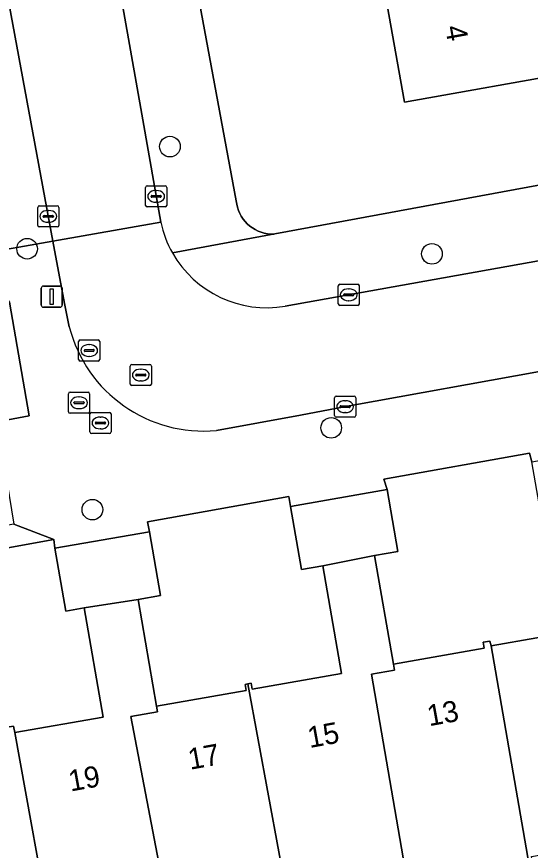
# Model space of a CAD drawing. Extents: x 157793 to 159380, y 380877 to 382313.
# Drawn here: x 158668.41 to 158692.76, y 381408.51 to 381448 of the extents above; entities that cross this region are included whole.
import ezdxf

# ---------------------------------------------------------------- set-up
doc = ezdxf.new("R2010")
doc.units = 0
for name, color, linetype in [('IMGEO_Boom', 7, 'Continuous'), ('IMGEO_Erf', 7, 'Continuous'), ('IMGEO_Kolk', 7, 'Continuous'), ('IMGEO_Lichtmast', 7, 'Continuous'), ('IMGEO_Pand', 7, 'Continuous'), ('IMGEO_Pand_nummerreeks', 7, 'Continuous'), ('IMGEO_Parkeervlak_open', 7, 'Continuous'), ('IMGEO_Rijbaan_lokaal_open', 7, 'Continuous'), ('IMGEO_Rioolput', 7, 'Continuous'), ('IMGEO_Voetpad_open', 7, 'Continuous')]:
    doc.layers.add(name, color=color, linetype=linetype)

msp = doc.modelspace()

# ---------------------------------------------------------------- linework, layer by layer
at = {"layer": 'IMGEO_Boom'}
for centre in [(158675.678, 381441.845), (158668.91, 381437.006), (158688.093, 381436.763), (158683.319, 381428.523), (158672.004, 381424.649)]:
    msp.add_circle(centre, 0.489, dxfattribs=at)
at = {"layer": 'IMGEO_Erf'}
for points in [[(158676.523, 381451.66), (158678.822, 381439.271), (158678.843, 381439.118), (158678.877, 381438.968), (158678.924, 381438.822), (158678.985, 381438.68), (158679.057, 381438.544), (158679.142, 381438.415), (158679.238, 381438.295), (158679.344, 381438.183), (158679.46, 381438.081), (158679.584, 381437.99), (158679.716, 381437.911), (158679.855, 381437.844), (158679.999, 381437.789), (158680.147, 381437.747), (158680.299, 381437.719), (158680.452, 381437.704), (158680.606, 381437.704), (158680.651, 381437.706), (158696.915, 381440.718)], [(158694.962, 381445.406), (158686.79, 381443.943), (158685.807, 381449.435)]]:
    msp.add_lwpolyline(points, dxfattribs=at)
for points in [[(158693.346, 381423.929), (158692.827, 381426.92), (158692.708, 381427.326), (158685.82, 381426.099), (158685.968, 381425.598), (158686.477, 381422.665), (158685.377, 381422.474), (158686.269, 381417.338), (158690.564, 381418.084), (158690.514, 381418.371), (158690.84, 381418.427), (158690.895, 381418.207), (158695.22, 381418.958), (158694.327, 381424.1)], [(158681.387, 381424.802), (158681.308, 381425.279), (158674.621, 381424.079), (158674.701, 381423.604), (158675.226, 381420.583), (158674.165, 381420.399), (158675.043, 381415.343), (158679.296, 381416.081), (158679.245, 381416.375), (158679.372, 381416.397), (158679.523, 381416.424), (158679.571, 381416.147), (158683.805, 381416.882), (158682.917, 381421.993), (158681.905, 381421.817)], [(158670.74, 381419.842), (158670.222, 381422.826), (158670.168, 381423.23), (158663.44, 381422.02), (158663.452, 381421.542), (158663.975, 381418.53), (158662.862, 381418.336), (158663.74, 381413.287), (158668.017, 381414.03), (158667.963, 381414.342), (158668.264, 381414.394), (158668.319, 381414.092), (158672.519, 381414.821), (158671.62, 381419.995)]]:
    msp.add_lwpolyline(points, close=True, dxfattribs=at)
at = {"layer": 'IMGEO_Kolk'}
for p, q in [((158674.524, 381439.061), (158674.524, 381439.913)), ((158674.599, 381439.987), (158675.451, 381439.987)), ((158675.012, 381439.767), (158675.037, 381439.767)), ((158675.525, 381439.913), (158675.525, 381439.061)), ((158674.783, 381439.481), (158674.783, 381439.493)), ((158675.221, 381439.444), (158674.823, 381439.444)), ((158674.826, 381439.53), (158675.224, 381439.53)), ((158675.267, 381439.493), (158675.267, 381439.481)), ((158669.412, 381438.112), (158669.412, 381438.964)), ((158669.487, 381439.038), (158670.339, 381439.038)), ((158670.413, 381438.964), (158670.413, 381438.112)), ((158675.451, 381438.987), (158674.599, 381438.987)), ((158675.035, 381439.207), (158675.01, 381439.207)), ((158669.671, 381438.532), (158669.671, 381438.544)), ((158669.714, 381438.581), (158670.112, 381438.581)), ((158669.9, 381438.818), (158669.925, 381438.818)), ((158670.155, 381438.544), (158670.155, 381438.532)), ((158670.109, 381438.495), (158669.711, 381438.495)), ((158669.923, 381438.258), (158669.898, 381438.258)), ((158670.339, 381438.038), (158669.487, 381438.038)), ((158683.651, 381434.4), (158683.651, 381435.252)), ((158683.726, 381435.326), (158684.578, 381435.326)), ((158684.139, 381435.106), (158684.164, 381435.106)), ((158684.652, 381435.252), (158684.652, 381434.4)), ((158683.91, 381434.82), (158683.91, 381434.832)), ((158684.348, 381434.783), (158683.95, 381434.783)), ((158683.953, 381434.869), (158684.351, 381434.869)), ((158684.394, 381434.832), (158684.394, 381434.82)), ((158684.578, 381434.326), (158683.726, 381434.326)), ((158684.162, 381434.546), (158684.137, 381434.546)), ((158683.478, 381429.101), (158683.478, 381429.953)), ((158683.553, 381430.027), (158684.405, 381430.027)), ((158684.479, 381429.953), (158684.479, 381429.101)), ((158683.737, 381429.521), (158683.737, 381429.533)), ((158684.175, 381429.484), (158683.777, 381429.484)), ((158683.78, 381429.57), (158684.178, 381429.57)), ((158683.966, 381429.807), (158683.991, 381429.807)), ((158684.221, 381429.533), (158684.221, 381429.521)), ((158683.989, 381429.247), (158683.964, 381429.247)), ((158684.405, 381429.027), (158683.553, 381429.027))]:
    msp.add_line(p, q, dxfattribs=at)
for points in [[(158674.524, 381439.061), (158674.524, 381439.913)], [(158674.599, 381439.987), (158675.451, 381439.987)], [(158675.525, 381439.913), (158675.525, 381439.061)], [(158669.412, 381438.112), (158669.412, 381438.964)], [(158669.487, 381439.038), (158670.339, 381439.038)], [(158670.413, 381438.964), (158670.413, 381438.112)], [(158675.451, 381438.987), (158674.599, 381438.987)], [(158670.339, 381438.038), (158669.487, 381438.038)], [(158683.651, 381434.4), (158683.651, 381435.252)], [(158683.726, 381435.326), (158684.578, 381435.326)], [(158684.652, 381435.252), (158684.652, 381434.4)], [(158684.578, 381434.326), (158683.726, 381434.326)], [(158683.478, 381429.101), (158683.478, 381429.953)], [(158683.553, 381430.027), (158684.405, 381430.027)], [(158684.479, 381429.953), (158684.479, 381429.101)], [(158684.405, 381429.027), (158683.553, 381429.027)]]:
    msp.add_lwpolyline(points, dxfattribs=at)
for centre, radius, start, end in [((158674.601, 381439.911), 0.0765, 91.552, 178.448), ((158674.601, 381439.911), 0.0765, 91.552, 178.448), ((158675.449, 381439.911), 0.0765, 1.552, 88.448), ((158675.449, 381439.911), 0.0765, 1.552, 88.448), ((158674.823, 381439.49), 0.0403, 85.8775, 175.7526), ((158674.82, 381439.48), 0.0366, 178.938, 274.7102), ((158675.224, 381439.487), 0.043, 264.8664, 352.4533), ((158675.228, 381439.492), 0.0386, 1.7309, 96.639), ((158669.489, 381438.962), 0.0765, 91.552, 178.448), ((158669.489, 381438.962), 0.0765, 91.552, 178.448), ((158670.337, 381438.962), 0.0765, 1.552, 88.448), ((158670.337, 381438.962), 0.0765, 1.552, 88.448), ((158674.601, 381439.063), 0.0765, 181.552, 268.448), ((158674.601, 381439.063), 0.0765, 181.552, 268.448), ((158675.449, 381439.063), 0.0765, 271.552, 358.448), ((158675.449, 381439.063), 0.0765, 271.552, 358.448), ((158669.711, 381438.541), 0.0403, 85.8775, 175.7526), ((158669.708, 381438.531), 0.0366, 178.938, 274.7102), ((158670.112, 381438.538), 0.043, 264.8664, 352.4533), ((158670.116, 381438.543), 0.0386, 1.7309, 96.639), ((158669.489, 381438.114), 0.0765, 181.552, 268.448), ((158669.489, 381438.114), 0.0765, 181.552, 268.448), ((158670.337, 381438.114), 0.0765, 271.552, 358.448), ((158670.337, 381438.114), 0.0765, 271.552, 358.448), ((158683.728, 381435.25), 0.0765, 91.552, 178.448), ((158683.728, 381435.25), 0.0765, 91.552, 178.448), ((158684.576, 381435.25), 0.0765, 1.552, 88.448), ((158684.576, 381435.25), 0.0765, 1.552, 88.448), ((158683.95, 381434.829), 0.0403, 85.8775, 175.7526), ((158683.947, 381434.819), 0.0366, 178.938, 274.7102), ((158684.351, 381434.826), 0.043, 264.8664, 352.4533), ((158684.355, 381434.831), 0.0386, 1.7309, 96.639), ((158683.728, 381434.402), 0.0765, 181.552, 268.448), ((158683.728, 381434.402), 0.0765, 181.552, 268.448), ((158684.576, 381434.402), 0.0765, 271.552, 358.448), ((158684.576, 381434.402), 0.0765, 271.552, 358.448), ((158683.555, 381429.951), 0.0765, 91.552, 178.448), ((158683.555, 381429.951), 0.0765, 91.552, 178.448), ((158684.403, 381429.951), 0.0765, 1.552, 88.448), ((158684.403, 381429.951), 0.0765, 1.552, 88.448), ((158683.777, 381429.53), 0.0403, 85.8775, 175.7526), ((158683.774, 381429.52), 0.0366, 178.938, 274.7102), ((158684.178, 381429.527), 0.043, 264.8664, 352.4533), ((158684.182, 381429.532), 0.0386, 1.7309, 96.639), ((158683.555, 381429.103), 0.0765, 181.552, 268.448), ((158683.555, 381429.103), 0.0765, 181.552, 268.448), ((158684.403, 381429.103), 0.0765, 271.552, 358.448), ((158684.403, 381429.103), 0.0765, 271.552, 358.448)]:
    msp.add_arc(centre, radius, start, end, dxfattribs=at)
for centre, major_axis, ratio, start_param, end_param in [((158675.011, 381439.487), (-0.387, 0.002), 0.722429, 4.712389, 7.853982), ((158675.036, 381439.487), (-0.39, 0.002), 0.717154, 1.570796, 4.712389), ((158669.899, 381438.538), (-0.387, 0.002), 0.722429, 4.712389, 7.853982), ((158669.924, 381438.538), (-0.39, 0.002), 0.717154, 1.570796, 4.712389), ((158684.138, 381434.826), (-0.387, 0.002), 0.722429, 4.712389, 7.853982), ((158684.163, 381434.826), (-0.39, 0.002), 0.717154, 1.570796, 4.712389), ((158683.965, 381429.527), (-0.387, 0.002), 0.722429, 4.712389, 7.853982), ((158683.99, 381429.527), (-0.39, 0.002), 0.717154, 1.570796, 4.712389)]:
    msp.add_ellipse(centre, major_axis=major_axis, ratio=ratio, start_param=start_param, end_param=end_param, dxfattribs=at)
at = {"layer": 'IMGEO_Lichtmast'}
for p, q in [((158669.581, 381434.335), (158669.581, 381435.135)), ((158669.581, 381435.135), (158669.581, 381434.335)), ((158669.681, 381435.235), (158670.471, 381435.235)), ((158670.471, 381435.235), (158669.681, 381435.235)), ((158670.571, 381435.135), (158670.571, 381434.335)), ((158670.571, 381434.335), (158670.571, 381435.135)), ((158670.471, 381434.235), (158669.681, 381434.235)), ((158669.681, 381434.235), (158670.471, 381434.235))]:
    msp.add_line(p, q, dxfattribs=at)
msp.add_lwpolyline([(158670.001, 381435.11), (158670.151, 381435.11), (158670.151, 381434.36), (158670.001, 381434.36), (158670.001, 381435.11)], dxfattribs=at)
for centre, start, end in [((158669.681, 381435.135), 90, 180), ((158669.681, 381435.135), 90, 180), ((158670.471, 381435.135), 0, 90), ((158670.471, 381435.135), 360, 90), ((158669.681, 381434.335), 180, 270), ((158669.681, 381434.335), 180, 270), ((158670.471, 381434.335), 270, 0), ((158670.471, 381434.335), 270, 0)]:
    msp.add_arc(centre, 0.1, start, end, dxfattribs=at)
at = {"layer": 'IMGEO_Pand'}
for points in [[(158704.688, 381448.685), (158703.901, 381453.08), (158695.849, 381451.638), (158685.717, 381449.828), (158685.45, 381449.78), (158685.522, 381449.384), (158685.807, 381449.435), (158686.79, 381443.943), (158694.962, 381445.406), (158695.313, 381443.445), (158705.306, 381445.234)], [(158685.377, 381422.474), (158686.477, 381422.665), (158685.968, 381425.598), (158681.387, 381424.802), (158681.905, 381421.817), (158682.917, 381421.993)], [(158690.895, 381418.207), (158692.695, 381407.818), (158692.881, 381407.85), (158692.816, 381408.222), (158698.203, 381409.158), (158698.256, 381408.856), (158698.411, 381408.883), (158696.612, 381419.262), (158697.646, 381419.442), (158696.759, 381424.544), (158694.327, 381424.1), (158695.22, 381418.958)], [(158674.165, 381420.399), (158675.226, 381420.583), (158674.701, 381423.604), (158670.222, 381422.826), (158670.74, 381419.842), (158671.62, 381419.995)], [(158685.377, 381422.474), (158682.917, 381421.993), (158683.805, 381416.882), (158679.571, 381416.147), (158679.523, 381416.424), (158679.372, 381416.397), (158681.33, 381405.79), (158681.527, 381405.824), (158681.47, 381406.151), (158686.77, 381407.071), (158686.824, 381406.758), (158686.974, 381406.784), (158685.229, 381416.859), (158686.32, 381417.044), (158686.269, 381417.338)], [(158675.765, 381404.702), (158673.82, 381414.859), (158675.089, 381415.08), (158675.043, 381415.343), (158674.165, 381420.399), (158671.62, 381419.995), (158672.519, 381414.821), (158668.319, 381414.092), (158670.148, 381404.049), (158675.585, 381404.994), (158675.639, 381404.68)], [(158690.895, 381418.207), (158690.84, 381418.427), (158690.514, 381418.371), (158690.564, 381418.084), (158686.269, 381417.338), (158686.32, 381417.044), (158685.229, 381416.859), (158686.974, 381406.784), (158687.142, 381406.813), (158687.082, 381407.159), (158692.507, 381408.102), (158692.56, 381407.794), (158692.695, 381407.818)], [(158679.372, 381416.397), (158679.245, 381416.375), (158679.296, 381416.081), (158675.043, 381415.343), (158675.089, 381415.08), (158673.82, 381414.859), (158675.765, 381404.702), (158675.862, 381404.719), (158675.799, 381405.079), (158681.164, 381406.011), (158681.206, 381405.768), (158681.33, 381405.79)], [(158668.319, 381414.092), (158668.264, 381414.394), (158667.963, 381414.342), (158668.017, 381414.03), (158663.74, 381413.287), (158663.775, 381413.088), (158662.751, 381412.88), (158664.538, 381402.711), (158664.684, 381402.737), (158664.629, 381403.056), (158669.898, 381403.971), (158669.942, 381403.722), (158670.197, 381403.766), (158670.148, 381404.049)]]:
    msp.add_lwpolyline(points, close=True, dxfattribs=at)
at = {"layer": 'IMGEO_Parkeervlak_open'}
msp.add_lwpolyline([(158651.217, 381425.892), (158667.478, 381428.812), (158669.006, 381429.1), (158668.069, 381434.471), (158650.228, 381431.259)], close=True, dxfattribs=at)
at = {"layer": 'IMGEO_Rijbaan_lokaal_open'}
for points in [[(158664.99, 381466.33), (158667.459, 381451.751), (158670.132, 381437.362), (158675.241, 381438.261), (158674.386, 381443.119), (158672.903, 381451.514), (158672.476, 381454.026), (158670.859, 381462.773), (158670.406, 381465.248), (158668.881, 381473.476)], [(158715.682, 381435.213), (158718.561, 381435.697), (158723.522, 381436.604), (158729.405, 381437.662), (158728.5, 381442.792), (158716.521, 381440.644), (158698.259, 381437.35), (158681.138, 381434.287)], [(158675.241, 381438.261), (158670.132, 381437.362), (158670.679, 381434.416), (158670.908, 381433.303)], [(158677.887, 381428.402), (158681.857, 381429.13), (158684.271, 381429.582), (158693.185, 381431.197), (158695.571, 381431.627), (158704.378, 381433.192), (158706.812, 381433.639), (158715.682, 381435.213)]]:
    msp.add_lwpolyline(points, dxfattribs=at)
for centre, radius, start, end in [((158680.222, 381439.332), 5.095, 192.1387, 209.7143), ((158680.259, 381439.345), 5.133, 209.6258, 279.8563), ((158677.269, 381434.942), 6.569, 194.4452, 275.3979)]:
    msp.add_arc(centre, radius, start, end, dxfattribs=at)
at = {"layer": 'IMGEO_Rioolput'}
for p, q in [((158671.35, 381431.761), (158671.35, 381432.613)), ((158671.425, 381432.687), (158672.277, 381432.687)), ((158672.351, 381432.613), (158672.351, 381431.761)), ((158671.609, 381432.181), (158671.609, 381432.193)), ((158671.652, 381432.23), (158672.05, 381432.23)), ((158671.838, 381432.467), (158671.863, 381432.467)), ((158672.093, 381432.193), (158672.093, 381432.181)), ((158672.047, 381432.144), (158671.649, 381432.144)), ((158671.861, 381431.907), (158671.836, 381431.907)), ((158672.277, 381431.687), (158671.425, 381431.687)), ((158673.796, 381430.598), (158673.796, 381431.45)), ((158673.871, 381431.524), (158674.723, 381431.524)), ((158674.797, 381431.45), (158674.797, 381430.598)), ((158674.055, 381431.018), (158674.055, 381431.03)), ((158674.098, 381431.067), (158674.496, 381431.067)), ((158674.284, 381431.304), (158674.309, 381431.304)), ((158674.539, 381431.03), (158674.539, 381431.018)), ((158674.493, 381430.981), (158674.095, 381430.981)), ((158674.307, 381430.744), (158674.282, 381430.744)), ((158674.723, 381430.524), (158673.871, 381430.524)), ((158670.869, 381429.286), (158670.869, 381430.138)), ((158670.944, 381430.212), (158671.796, 381430.212)), ((158671.357, 381429.992), (158671.382, 381429.992)), ((158671.87, 381430.138), (158671.87, 381429.286)), ((158671.128, 381429.706), (158671.128, 381429.718)), ((158671.566, 381429.669), (158671.168, 381429.669)), ((158671.171, 381429.755), (158671.569, 381429.755)), ((158671.38, 381429.432), (158671.355, 381429.432)), ((158671.612, 381429.718), (158671.612, 381429.706)), ((158671.796, 381429.212), (158670.944, 381429.212)), ((158671.884, 381428.329), (158671.884, 381429.181)), ((158671.959, 381429.255), (158672.811, 381429.255)), ((158672.372, 381429.035), (158672.397, 381429.035)), ((158672.885, 381429.181), (158672.885, 381428.329)), ((158672.143, 381428.749), (158672.143, 381428.761)), ((158672.581, 381428.712), (158672.183, 381428.712)), ((158672.186, 381428.798), (158672.584, 381428.798)), ((158672.627, 381428.761), (158672.627, 381428.749)), ((158672.811, 381428.255), (158671.959, 381428.255)), ((158672.395, 381428.475), (158672.37, 381428.475))]:
    msp.add_line(p, q, dxfattribs=at)
for points in [[(158671.35, 381431.761), (158671.35, 381432.613)], [(158671.425, 381432.687), (158672.277, 381432.687)], [(158672.351, 381432.613), (158672.351, 381431.761)], [(158672.277, 381431.687), (158671.425, 381431.687)], [(158673.796, 381430.598), (158673.796, 381431.45)], [(158673.871, 381431.524), (158674.723, 381431.524)], [(158674.797, 381431.45), (158674.797, 381430.598)], [(158674.723, 381430.524), (158673.871, 381430.524)], [(158670.869, 381429.286), (158670.869, 381430.138)], [(158670.944, 381430.212), (158671.796, 381430.212)], [(158671.87, 381430.138), (158671.87, 381429.286)], [(158671.796, 381429.212), (158670.944, 381429.212)], [(158671.884, 381428.329), (158671.884, 381429.181)], [(158671.959, 381429.255), (158672.811, 381429.255)], [(158672.885, 381429.181), (158672.885, 381428.329)], [(158672.811, 381428.255), (158671.959, 381428.255)]]:
    msp.add_lwpolyline(points, dxfattribs=at)
for centre, radius, start, end in [((158671.427, 381432.611), 0.0765, 91.552, 178.448), ((158671.427, 381432.611), 0.0765, 91.552, 178.448), ((158672.275, 381432.611), 0.0765, 1.552, 88.448), ((158672.275, 381432.611), 0.0765, 1.552, 88.448), ((158671.649, 381432.19), 0.0403, 85.8775, 175.7526), ((158672.054, 381432.192), 0.0386, 1.7309, 96.639), ((158671.646, 381432.18), 0.0366, 178.938, 274.7102), ((158672.05, 381432.187), 0.043, 264.8664, 352.4533), ((158671.427, 381431.763), 0.0765, 181.552, 268.448), ((158671.427, 381431.763), 0.0765, 181.552, 268.448), ((158672.275, 381431.763), 0.0765, 271.552, 358.448), ((158672.275, 381431.763), 0.0765, 271.552, 358.448), ((158673.873, 381431.448), 0.0765, 91.552, 178.448), ((158673.873, 381431.448), 0.0765, 91.552, 178.448), ((158674.721, 381431.448), 0.0765, 1.552, 88.448), ((158674.721, 381431.448), 0.0765, 1.552, 88.448), ((158674.095, 381431.027), 0.0403, 85.8775, 175.7526), ((158674.092, 381431.017), 0.0366, 178.938, 274.7102), ((158674.496, 381431.024), 0.043, 264.8664, 352.4533), ((158674.5, 381431.029), 0.0386, 1.7309, 96.639), ((158673.873, 381430.6), 0.0765, 181.552, 268.448), ((158673.873, 381430.6), 0.0765, 181.552, 268.448), ((158674.721, 381430.6), 0.0765, 271.552, 358.448), ((158674.721, 381430.6), 0.0765, 271.552, 358.448), ((158670.946, 381430.136), 0.0765, 91.552, 178.448), ((158670.946, 381430.136), 0.0765, 91.552, 178.448), ((158671.794, 381430.136), 0.0765, 1.552, 88.448), ((158671.794, 381430.136), 0.0765, 1.552, 88.448), ((158671.168, 381429.715), 0.0403, 85.8775, 175.7526), ((158671.165, 381429.705), 0.0366, 178.938, 274.7102), ((158671.569, 381429.712), 0.043, 264.8664, 352.4533), ((158671.573, 381429.717), 0.0386, 1.7309, 96.639), ((158670.946, 381429.288), 0.0765, 181.552, 268.448), ((158670.946, 381429.288), 0.0765, 181.552, 268.448), ((158671.794, 381429.288), 0.0765, 271.552, 358.448), ((158671.794, 381429.288), 0.0765, 271.552, 358.448), ((158671.961, 381429.179), 0.0765, 91.552, 178.448), ((158671.961, 381429.179), 0.0765, 91.552, 178.448), ((158672.809, 381429.179), 0.0765, 1.552, 88.448), ((158672.809, 381429.179), 0.0765, 1.552, 88.448), ((158672.183, 381428.758), 0.0403, 85.8775, 175.7526), ((158672.18, 381428.748), 0.0366, 178.938, 274.7102), ((158672.584, 381428.755), 0.043, 264.8664, 352.4533), ((158672.588, 381428.76), 0.0386, 1.7309, 96.639), ((158671.961, 381428.331), 0.0765, 181.552, 268.448), ((158671.961, 381428.331), 0.0765, 181.552, 268.448), ((158672.809, 381428.331), 0.0765, 271.552, 358.448), ((158672.809, 381428.331), 0.0765, 271.552, 358.448)]:
    msp.add_arc(centre, radius, start, end, dxfattribs=at)
for centre, major_axis, ratio, start_param, end_param in [((158671.837, 381432.187), (-0.387, 0.002), 0.722429, 4.712389, 7.853982), ((158671.862, 381432.187), (-0.39, 0.002), 0.717154, 1.570796, 4.712389), ((158674.283, 381431.024), (-0.387, 0.002), 0.722429, 4.712389, 7.853982), ((158674.308, 381431.024), (-0.39, 0.002), 0.717154, 1.570796, 4.712389), ((158671.356, 381429.712), (-0.387, 0.002), 0.722429, 4.712389, 7.853982), ((158671.381, 381429.712), (-0.39, 0.002), 0.717154, 1.570796, 4.712389), ((158672.371, 381428.755), (-0.387, 0.002), 0.722429, 4.712389, 7.853982), ((158672.396, 381428.755), (-0.39, 0.002), 0.717154, 1.570796, 4.712389)]:
    msp.add_ellipse(centre, major_axis=major_axis, ratio=ratio, start_param=start_param, end_param=end_param, dxfattribs=at)
at = {"layer": 'IMGEO_Voetpad_open'}
for points in [[(158668.881, 381473.476), (158670.406, 381465.248), (158670.859, 381462.773), (158672.476, 381454.026), (158672.903, 381451.514), (158674.386, 381443.119), (158675.241, 381438.261)], [(158662.121, 381460.891), (158665.785, 381440.793), (158666.521, 381436.726), (158670.132, 381437.362), (158667.459, 381451.751)], [(158740.408, 381452.109), (158736.908, 381451.491), (158728.254, 381449.197), (158727.05, 381448.134), (158725.67, 381447.114), (158724.204, 381446.221), (158722.664, 381445.462), (158716.397, 381444.296), (158714.286, 381445.734), (158706.911, 381444.414), (158705.498, 381444.161), (158698.334, 381442.879), (158696.915, 381440.718), (158680.651, 381437.706), (158675.797, 381436.807)], [(158675.797, 381436.807), (158680.651, 381437.706), (158680.606, 381437.704), (158680.452, 381437.704), (158680.299, 381437.719), (158680.147, 381437.747), (158679.999, 381437.789), (158679.855, 381437.844), (158679.716, 381437.911), (158679.584, 381437.99), (158679.46, 381438.081), (158679.344, 381438.183), (158679.238, 381438.295), (158679.142, 381438.415), (158679.057, 381438.544), (158678.985, 381438.68), (158678.924, 381438.822), (158678.877, 381438.968), (158678.843, 381439.118), (158678.822, 381439.271), (158676.523, 381451.66)], [(158759.407, 381446.254), (158751.925, 381444.007), (158738.424, 381439.576), (158734.794, 381438.64), (158733.267, 381438.363), (158729.405, 381437.662), (158723.522, 381436.604), (158718.561, 381435.697), (158715.682, 381435.213), (158706.812, 381433.639), (158704.378, 381433.192), (158695.571, 381431.627), (158693.185, 381431.197), (158684.271, 381429.582), (158681.857, 381429.13), (158677.887, 381428.402)], [(158685.82, 381426.099), (158692.708, 381427.326), (158692.827, 381426.92), (158697.359, 381427.707), (158697.23, 381428.155), (158703.858, 381429.376), (158704.002, 381428.98), (158708.541, 381429.769), (158708.46, 381430.174), (158715.168, 381431.404), (158715.335, 381431.022), (158719.759, 381431.79), (158719.651, 381432.253), (158720.75, 381432.443), (158728.121, 381433.547), (158734.291, 381434.471), (158735.947, 381434.719), (158740.675, 381436.052), (158741.158, 381436.188), (158751.899, 381439.743)], [(158670.908, 381433.303), (158670.679, 381434.416), (158670.132, 381437.362), (158666.521, 381436.726), (158666.596, 381436.309), (158668.069, 381434.471), (158669.006, 381429.1), (158667.478, 381428.812), (158668.277, 381423.957), (158670.168, 381423.23), (158670.222, 381422.826), (158674.701, 381423.604), (158674.621, 381424.079), (158681.308, 381425.279), (158681.387, 381424.802), (158685.968, 381425.598), (158685.82, 381426.099)], [(158681.138, 381434.287), (158698.259, 381437.35)], [(158655.229, 381420.54), (158658.939, 381421.25), (158659.045, 381420.776), (158663.452, 381421.542), (158663.44, 381422.02), (158670.168, 381423.23), (158668.277, 381423.957), (158652.074, 381421.074), (158651.217, 381425.892), (158650.228, 381431.259), (158668.069, 381434.471), (158666.596, 381436.309), (158663.497, 381435.748), (158647.779, 381432.905), (158648.004, 381431.664), (158649.22, 381424.946), (158649.078, 381424.917), (158654.284, 381395.785), (158652.059, 381393.113), (158653.766, 381391.536), (158658.218, 381392.307), (158656.613, 381401.545), (158654.845, 381411.713), (158653.709, 381418.372)]]:
    msp.add_lwpolyline(points, dxfattribs=at)
for centre, radius, start, end in [((158680.222, 381439.332), 5.095, 192.1387, 209.7143), ((158680.259, 381439.345), 5.133, 209.6258, 279.8563), ((158677.269, 381434.942), 6.569, 194.4452, 275.3979)]:
    msp.add_arc(centre, radius, start, end, dxfattribs=at)

# ---------------------------------------------------------------- texts
at = {"layer": 'IMGEO_Pand_nummerreeks'}
for s, rotation, p in [('4', 280.187, (158688.71, 381447.51)), ('13', 10.3117, (158687.961, 381414.388)), ('15', 10.3117, (158682.297, 381413.357)), ('17', 10.3132, (158676.633, 381412.327)), ('19', 10.3117, (158670.968, 381411.296))]:
    msp.add_text(s, height=1, rotation=rotation, dxfattribs=at).set_placement(p)

doc.saveas('drawing.dxf')
